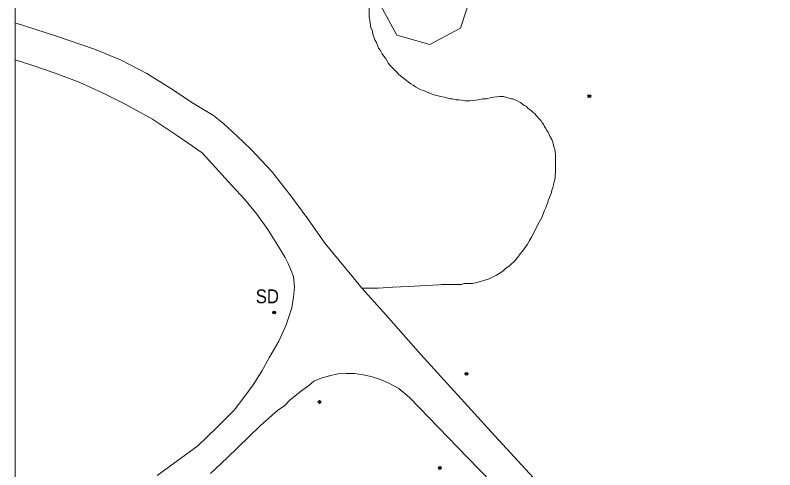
# Model space of a CAD drawing. Extents: x 528790 to 529292, y 179350 to 179856.
# Drawn here: x 528790.2 to 528872.6, y 179684.2 to 179733.5 of the extents above; entities that cross this region are included whole.
import ezdxf

# ---------------------------------------------------------------- set-up
doc = ezdxf.new("R2010")
doc.units = 0
doc.header["$LTSCALE"] = 0.6
doc.header["$PDMODE"] = 32
doc.header["$PDSIZE"] = 0.3
for name, color, linetype, lineweight in [('1', 7, 'Continuous', 13), ('2', 7, 'Continuous', 13), ('7', 7, 'Continuous', 13)]:
    doc.layers.add(name, color=color, linetype=linetype, lineweight=lineweight)
doc.layers.add('3', color=7, linetype='Continuous')
doc.layers.add('5', color=7, linetype='Continuous')

msp = doc.modelspace()

# ---------------------------------------------------------------- linework, layer by layer
at = {"layer": '1'}
for points in [[(528790.22, 179756.66), (528790.22, 179732.644)], [(528836.7, 179724.6), (528836.35, 179724.65), (528835.75, 179724.8), (528835.4, 179724.9), (528834.8, 179725.15), (528834.5, 179725.3), (528834.2, 179725.4), (528833.6, 179725.7), (528833.35, 179725.9), (528833.1, 179726.05), (528832.8, 179726.25), (528831.8, 179727.05), (528831.6, 179727.3), (528830.9, 179728), (528830.7, 179728.25), (528830.5, 179728.55), (528830.35, 179728.8), (528830.15, 179729.05), (528830, 179729.3), (528829.8, 179729.65), (528829.6, 179729.9), (528829.4, 179730.5), (528829.2, 179730.8), (528829, 179731.4), (528828.95, 179731.75), (528828.8, 179732.05), (528828.75, 179732.3), (528828.7, 179732.7), (528828.6, 179733.3), (528828.6, 179734.3)], [(528828.6, 179734.3), (528828.6, 179733.3), (528828.7, 179732.7), (528828.75, 179732.3), (528828.8, 179732.05), (528828.95, 179731.75), (528829, 179731.4), (528829.2, 179730.8), (528829.4, 179730.5), (528829.6, 179729.9), (528829.8, 179729.65), (528830, 179729.3), (528830.15, 179729.05), (528830.35, 179728.8), (528830.5, 179728.55), (528830.7, 179728.25), (528830.9, 179728), (528831.6, 179727.3), (528831.8, 179727.05), (528832.8, 179726.25), (528833.1, 179726.05), (528833.35, 179725.9), (528833.6, 179725.7), (528834.2, 179725.4), (528834.5, 179725.3), (528834.8, 179725.15), (528835.4, 179724.9), (528835.75, 179724.8), (528836.35, 179724.65), (528836.7, 179724.6), (528837, 179724.5), (528837.35, 179724.4), (528837.6, 179724.4), (528838, 179724.3), (528838.3, 179724.3), (528838.6, 179724.25), (528839, 179724.2), (528839.5, 179724.2), (528840.4, 179724.3), (528840.9, 179724.4)], [(528790.22, 179732.644), (528794.6, 179731.25), (528798.8, 179729.8), (528801.7, 179728.6), (528804.5, 179727.15), (528807, 179725.6), (528809.55, 179723.9), (528811.7, 179722.6), (528812.8, 179721.75), (528813.8, 179720.8), (528814.9, 179719.8), (528815.8, 179718.9), (528818, 179716.55), (528820, 179714.05), (528821.95, 179711.4), (528823.8, 179708.75), (528826.9, 179705), (528827.8, 179703.9), (528829.55, 179703.9), (528831.15, 179704), (528832.8, 179704.05), (528836.15, 179704.25), (528836.4, 179704.3), (528838.6, 179704.3), (528838.9, 179704.4), (528839.8, 179704.4), (528840.4, 179704.55), (528840.75, 179704.65), (528841, 179704.7), (528841.6, 179704.9), (528842.4, 179705.3), (528842.75, 179705.5), (528843.1, 179705.75), (528843.4, 179706.05), (528843.8, 179706.3), (528844.4, 179706.9), (528844.7, 179707.25), (528844.95, 179707.6), (528845.2, 179707.9), (528845.75, 179708.65), (528845.95, 179709.05), (528846.2, 179709.4), (528847, 179711.05), (528847.3, 179711.55), (528847.6, 179712.3), (528847.75, 179712.6), (528847.8, 179712.9), (528847.95, 179713.15), (528848, 179713.4), (528848.15, 179713.7), (528848.2, 179713.9), (528848.35, 179714.25), (528848.4, 179714.5), (528848.5, 179714.8), (528848.55, 179715.1), (528848.6, 179715.3), (528848.7, 179715.65), (528848.75, 179715.9), (528848.75, 179716.2), (528848.8, 179716.4), (528848.8, 179718.4), (528848.7, 179718.9), (528848.6, 179719.2), (528848.55, 179719.4), (528848.5, 179719.75), (528848.4, 179720), (528848.2, 179720.3), (528848, 179720.8), (528847.8, 179721), (528847.75, 179721.2), (528847.6, 179721.4), (528847.5, 179721.65), (528847.35, 179721.8), (528847.2, 179722.05), (528847, 179722.25), (528846.7, 179722.6), (528846.55, 179722.8), (528846.4, 179722.9), (528846.2, 179723.1), (528845.8, 179723.4), (528845.6, 179723.6), (528845.4, 179723.7), (528845, 179724), (528844.4, 179724.3), (528844.15, 179724.4), (528844, 179724.4), (528843.15, 179724.65), (528842.7, 179724.65), (528841.8, 179724.55), (528841.35, 179724.4), (528840.9, 179724.4), (528840.4, 179724.3), (528839.5, 179724.2), (528839, 179724.2), (528838.6, 179724.25), (528838.3, 179724.3), (528838, 179724.3), (528837.6, 179724.4), (528837.35, 179724.4), (528837, 179724.5), (528836.7, 179724.6)], [(528846.8, 179682.9), (528841.8, 179688.3), (528834.2, 179696.7), (528830.15, 179701.3), (528827.8, 179703.9), (528826.9, 179705), (528823.8, 179708.75), (528821.95, 179711.4), (528820, 179714.05), (528818, 179716.55), (528815.8, 179718.9), (528814.9, 179719.8), (528813.8, 179720.8), (528812.8, 179721.75), (528811.7, 179722.6), (528809.55, 179723.9), (528807, 179725.6), (528804.5, 179727.15), (528801.7, 179728.6), (528798.8, 179729.8), (528794.6, 179731.25), (528790.22, 179732.644), (528790.22, 179728.634)], [(528790.22, 179728.634), (528791.9, 179728.1), (528794.55, 179727.2), (528797.15, 179726.2), (528799.7, 179725.05), (528802.2, 179723.8), (528805.1, 179722.2), (528807.8, 179720.4), (528810.5, 179718.55), (528813.7, 179715), (528815.1, 179713.5), (528816.4, 179711.9), (528817.6, 179710.25), (528818.7, 179708.5), (528819.5, 179707.2), (528819.8, 179706.55), (528820.15, 179705.8), (528820.4, 179705.15), (528820.5, 179704), (528820.4, 179702.9), (528820.2, 179701.75), (528819.6, 179699.9), (528818.8, 179698.15), (528817.8, 179696.4), (528816.95, 179694.9), (528816, 179693.4), (528815, 179692.05), (528813.95, 179690.65), (528812, 179688.7), (528810, 179686.8), (528805.6, 179683.6)], [(528805.6, 179683.6), (528810, 179686.8), (528812, 179688.7), (528813.95, 179690.65), (528815, 179692.05), (528816, 179693.4), (528816.95, 179694.9), (528817.8, 179696.4), (528818.8, 179698.15), (528819.6, 179699.9), (528820.2, 179701.75), (528820.4, 179702.9), (528820.5, 179704), (528820.4, 179705.15), (528820.15, 179705.8), (528819.8, 179706.55), (528819.5, 179707.2), (528818.7, 179708.5), (528817.6, 179710.25), (528816.4, 179711.9), (528815.1, 179713.5), (528813.7, 179715), (528810.5, 179718.55), (528807.8, 179720.4), (528805.1, 179722.2), (528802.2, 179723.8), (528799.7, 179725.05), (528797.15, 179726.2), (528794.55, 179727.2), (528791.9, 179728.1), (528790.22, 179728.634), (528790.22, 179676.205)], [(528840.9, 179724.4), (528841.35, 179724.4), (528841.8, 179724.55), (528842.7, 179724.65), (528843.15, 179724.65), (528844, 179724.4), (528844.15, 179724.4), (528844.4, 179724.3), (528845, 179724), (528845.4, 179723.7), (528845.6, 179723.6), (528845.8, 179723.4), (528846.2, 179723.1), (528846.4, 179722.9), (528846.55, 179722.8), (528846.7, 179722.6), (528847, 179722.25), (528847.2, 179722.05), (528847.35, 179721.8), (528847.5, 179721.65), (528847.6, 179721.4), (528847.75, 179721.2), (528847.8, 179721), (528848, 179720.8), (528848.2, 179720.3), (528848.4, 179720), (528848.5, 179719.75), (528848.55, 179719.4), (528848.6, 179719.2), (528848.7, 179718.9), (528848.8, 179718.4), (528848.8, 179716.4), (528848.75, 179716.2), (528848.75, 179715.9), (528848.7, 179715.65), (528848.6, 179715.3), (528848.55, 179715.1), (528848.5, 179714.8), (528848.4, 179714.5), (528848.35, 179714.25), (528848.2, 179713.9), (528848.15, 179713.7), (528848, 179713.4), (528847.95, 179713.15), (528847.8, 179712.9), (528847.75, 179712.6), (528847.6, 179712.3), (528847.3, 179711.55), (528847, 179711.05), (528846.2, 179709.4), (528845.95, 179709.05), (528845.75, 179708.65), (528845.2, 179707.9), (528844.95, 179707.6), (528844.7, 179707.25), (528844.4, 179706.9), (528843.8, 179706.3), (528843.4, 179706.05), (528843.1, 179705.75), (528842.75, 179705.5), (528842.4, 179705.3), (528841.6, 179704.9), (528841, 179704.7), (528840.75, 179704.65), (528840.4, 179704.55), (528839.8, 179704.4), (528838.9, 179704.4), (528838.6, 179704.3), (528836.4, 179704.3), (528836.15, 179704.25), (528832.8, 179704.05), (528831.15, 179704), (528829.55, 179703.9), (528827.8, 179703.9), (528830.15, 179701.3), (528834.2, 179696.7), (528841.8, 179688.3), (528846.8, 179682.9)], [(528811.4, 179683.8), (528813.2, 179685.5), (528816.8, 179689), (528818.7, 179690.65), (528819.4, 179691.15), (528820, 179691.75), (528821.3, 179692.8), (528822, 179693.3), (528822.6, 179693.8), (528823.4, 179694.15), (528824.3, 179694.4), (528825.2, 179694.6), (528826.1, 179694.65), (528827, 179694.65), (528827.95, 179694.5), (528828.8, 179694.3), (528829.8, 179694), (528830.8, 179693.55), (528831.8, 179693), (528832.95, 179692.05), (528839.3, 179685.5), (528844.5, 179680.15)], [(528844.5, 179680.15), (528839.3, 179685.5), (528832.95, 179692.05), (528831.8, 179693), (528830.8, 179693.55), (528829.8, 179694), (528828.8, 179694.3), (528827.95, 179694.5), (528827, 179694.65), (528826.1, 179694.65), (528825.2, 179694.6), (528824.3, 179694.4), (528823.4, 179694.15), (528822.6, 179693.8), (528822, 179693.3), (528821.3, 179692.8), (528820, 179691.75), (528819.4, 179691.15), (528818.7, 179690.65), (528816.8, 179689), (528813.2, 179685.5), (528811.4, 179683.8)]]:
    msp.add_lwpolyline(points, dxfattribs=at)
for points in [[(528835.15, 179730.3), (528838.5, 179732.05), (528839.6, 179735.55), (528837.5, 179738.9), (528834.5, 179739.8), (528830.8, 179738.05), (528829.8, 179734.55), (528831.6, 179731.3)], [(528835.15, 179730.3), (528831.6, 179731.3), (528829.8, 179734.55), (528830.8, 179738.05), (528834.5, 179739.8), (528837.5, 179738.9), (528839.6, 179735.55), (528838.5, 179732.05)]]:
    msp.add_lwpolyline(points, close=True, dxfattribs=at)
at = {"layer": '2'}
msp.add_lwpolyline([(528835.15, 179730.3), (528831.6, 179731.3), (528829.8, 179734.55), (528830.8, 179738.05), (528834.5, 179739.8), (528837.5, 179738.9), (528839.6, 179735.55), (528838.5, 179732.05)], close=True, dxfattribs=at)
for points in [[(528828.6, 179734.3), (528828.6, 179733.3), (528828.7, 179732.7), (528828.75, 179732.3), (528828.8, 179732.05), (528828.95, 179731.75), (528829, 179731.4), (528829.2, 179730.8), (528829.4, 179730.5), (528829.6, 179729.9), (528829.8, 179729.65), (528830, 179729.3), (528830.15, 179729.05), (528830.35, 179728.8), (528830.5, 179728.55), (528830.7, 179728.25), (528830.9, 179728), (528831.6, 179727.3), (528831.8, 179727.05), (528832.8, 179726.25), (528833.1, 179726.05), (528833.35, 179725.9), (528833.6, 179725.7), (528834.2, 179725.4), (528834.5, 179725.3), (528834.8, 179725.15), (528835.4, 179724.9), (528835.75, 179724.8), (528836.35, 179724.65), (528836.7, 179724.6), (528837, 179724.5), (528837.35, 179724.4), (528837.6, 179724.4), (528838, 179724.3), (528838.3, 179724.3), (528838.6, 179724.25), (528839, 179724.2), (528839.5, 179724.2), (528840.4, 179724.3), (528840.9, 179724.4)], [(528827.8, 179703.9), (528826.9, 179705), (528823.8, 179708.75), (528821.95, 179711.4), (528820, 179714.05), (528818, 179716.55), (528815.8, 179718.9), (528814.9, 179719.8), (528813.8, 179720.8), (528812.8, 179721.75), (528811.7, 179722.6), (528809.55, 179723.9), (528807, 179725.6), (528804.5, 179727.15), (528801.7, 179728.6), (528798.8, 179729.8), (528794.6, 179731.25), (528790.22, 179732.644)], [(528790.22, 179728.634), (528791.9, 179728.1), (528794.55, 179727.2), (528797.15, 179726.2), (528799.7, 179725.05), (528802.2, 179723.8), (528805.1, 179722.2), (528807.8, 179720.4), (528810.5, 179718.55), (528813.7, 179715), (528815.1, 179713.5), (528816.4, 179711.9), (528817.6, 179710.25), (528818.7, 179708.5), (528819.5, 179707.2), (528819.8, 179706.55), (528820.15, 179705.8), (528820.4, 179705.15), (528820.5, 179704), (528820.4, 179702.9), (528820.2, 179701.75), (528819.6, 179699.9), (528818.8, 179698.15), (528817.8, 179696.4), (528816.95, 179694.9), (528816, 179693.4), (528815, 179692.05), (528813.95, 179690.65), (528812, 179688.7), (528810, 179686.8), (528805.6, 179683.6)], [(528840.9, 179724.4), (528841.35, 179724.4), (528841.8, 179724.55), (528842.7, 179724.65), (528843.15, 179724.65), (528844, 179724.4), (528844.15, 179724.4), (528844.4, 179724.3), (528845, 179724), (528845.4, 179723.7), (528845.6, 179723.6), (528845.8, 179723.4), (528846.2, 179723.1), (528846.4, 179722.9), (528846.55, 179722.8), (528846.7, 179722.6), (528847, 179722.25), (528847.2, 179722.05), (528847.35, 179721.8), (528847.5, 179721.65), (528847.6, 179721.4), (528847.75, 179721.2), (528847.8, 179721), (528848, 179720.8), (528848.2, 179720.3), (528848.4, 179720), (528848.5, 179719.75), (528848.55, 179719.4), (528848.6, 179719.2), (528848.7, 179718.9), (528848.8, 179718.4), (528848.8, 179716.4), (528848.75, 179716.2), (528848.75, 179715.9), (528848.7, 179715.65), (528848.6, 179715.3), (528848.55, 179715.1), (528848.5, 179714.8), (528848.4, 179714.5), (528848.35, 179714.25), (528848.2, 179713.9), (528848.15, 179713.7), (528848, 179713.4), (528847.95, 179713.15), (528847.8, 179712.9), (528847.75, 179712.6), (528847.6, 179712.3), (528847.3, 179711.55), (528847, 179711.05), (528846.2, 179709.4), (528845.95, 179709.05), (528845.75, 179708.65), (528845.2, 179707.9), (528844.95, 179707.6), (528844.7, 179707.25), (528844.4, 179706.9), (528843.8, 179706.3), (528843.4, 179706.05), (528843.1, 179705.75), (528842.75, 179705.5), (528842.4, 179705.3), (528841.6, 179704.9), (528841, 179704.7), (528840.75, 179704.65), (528840.4, 179704.55), (528839.8, 179704.4), (528838.9, 179704.4), (528838.6, 179704.3), (528836.4, 179704.3), (528836.15, 179704.25), (528832.8, 179704.05), (528831.15, 179704), (528829.55, 179703.9), (528827.8, 179703.9)], [(528846.8, 179682.9), (528841.8, 179688.3), (528834.2, 179696.7), (528830.15, 179701.3), (528827.8, 179703.9)], [(528844.5, 179680.15), (528839.3, 179685.5), (528832.95, 179692.05), (528831.8, 179693), (528830.8, 179693.55), (528829.8, 179694), (528828.8, 179694.3), (528827.95, 179694.5), (528827, 179694.65), (528826.1, 179694.65), (528825.2, 179694.6), (528824.3, 179694.4), (528823.4, 179694.15), (528822.6, 179693.8), (528822, 179693.3), (528821.3, 179692.8), (528820, 179691.75), (528819.4, 179691.15), (528818.7, 179690.65), (528816.8, 179689), (528813.2, 179685.5), (528811.4, 179683.8)]]:
    msp.add_lwpolyline(points, dxfattribs=at)
at = {"layer": '3'}
for p in [(528852.45, 179724.7), (528818.3, 179701.25), (528839.15, 179694.6), (528823.2, 179691.55), (528836.25, 179684.4)]:
    msp.add_point(p, dxfattribs=at)
at = {"layer": '7'}
msp.add_lwpolyline([(528790.22, 179356.024), (529290.22, 179356.024), (529290.22, 179856.024), (528790.22, 179856.024)], close=True, dxfattribs=at)

# ---------------------------------------------------------------- texts
at = {"layer": '5', "width": 0.9}
msp.add_text('SD', height=1.5, dxfattribs=at).set_placement((528816.3, 179702.25))

doc.saveas('drawing.dxf')
